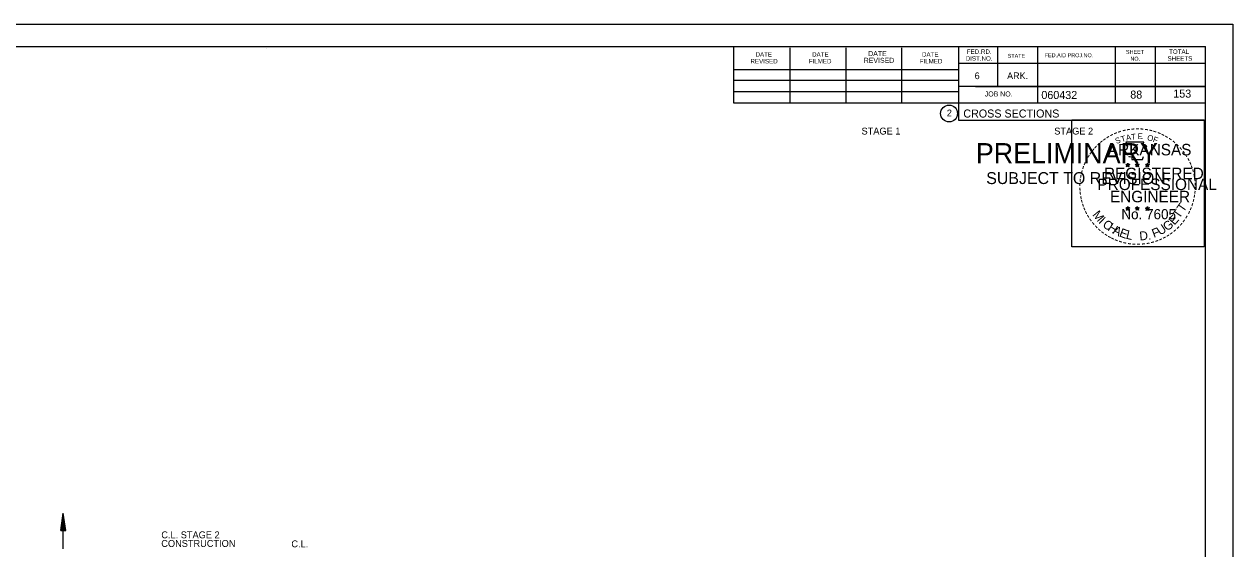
# Model space of a CAD drawing. Extents: x 1538688 to 1540766, y 656250 to 671912.
# Drawn here: x 1538810.4 to 1539021.1, y 659233.2 to 659324.6 of the extents above; entities that cross this region are included whole.
import ezdxf

# ---------------------------------------------------------------- set-up
doc = ezdxf.new("R2010")
doc.units = 0
for name, color, linetype in [('15', 7, 'Continuous'), ('26', 7, 'Continuous'), ('39', 7, 'Continuous'), ('7', 7, 'Continuous'), ('8', 7, 'Continuous'), ('9', 7, 'Continuous'), ('Default', 7, 'Continuous'), ('RipRap', 7, 'Continuous')]:
    doc.layers.add(name, color=color, linetype=linetype)

msp = doc.modelspace()

# ---------------------------------------------------------------- linework, layer by layer
at = {"layer": '15'}
for p, q in [((1538816.76, 659236.4), (1538817.21, 659239.4)), ((1538816.84, 659236.4), (1538817.21, 659238.9)), ((1538816.91, 659236.4), (1538817.21, 659238.38)), ((1538816.99, 659236.4), (1538817.21, 659237.88)), ((1538817.66, 659236.4), (1538817.21, 659239.4)), ((1538817.59, 659236.4), (1538817.21, 659238.9)), ((1538817.51, 659236.4), (1538817.21, 659238.38)), ((1538817.43, 659236.4), (1538817.21, 659237.88)), ((1538816.76, 659236.4), (1538817.66, 659236.4)), ((1538817.06, 659236.4), (1538817.21, 659237.37)), ((1538817.14, 659236.4), (1538817.21, 659236.87)), ((1538817.36, 659236.4), (1538817.21, 659237.37)), ((1538817.28, 659236.4), (1538817.21, 659236.87))]:
    msp.add_line(p, q, dxfattribs=at)
at = {"layer": '26'}
msp.add_line((1538687.78, 659324.63), (1539021.11, 659324.63), dxfattribs=at)
for points in [[(1538687.77, 659324.63), (1539021.11, 659324.63), (1539021.11, 659111.29), (1538687.77, 659111.29)], [(1538993.03, 659307.97), (1539016.13, 659307.97), (1539016.13, 659285.82), (1538993.03, 659285.82)]]:
    msp.add_lwpolyline(points, close=True, dxfattribs=at)
at = {"layer": '39'}
msp.add_line((1538817.21, 659233.21), (1538817.21, 659239.4), dxfattribs=at)
at = {"layer": '8'}
for p, q in [((1539002.44, 659300.18), (1539002.79, 659300.07)), ((1539002.44, 659300.18), (1539002.69, 659300.14)), ((1539002.44, 659300.18), (1539002.68, 659300.06)), ((1539002.57, 659299.77), (1539002.79, 659300.07)), ((1539002.57, 659299.77), (1539002.7, 659300.02)), ((1539002.57, 659299.77), (1539002.79, 659299.99)), ((1539002.79, 659300.43), (1539002.75, 659300.18)), ((1539002.79, 659300.07), (1539002.79, 659300.43)), ((1539002.79, 659300.43), (1539002.84, 659300.18)), ((1539003.13, 659300.18), (1539002.79, 659300.07)), ((1539003, 659299.77), (1539002.79, 659300.07)), ((1539003, 659299.77), (1539002.79, 659299.99)), ((1539003.13, 659300.18), (1539002.85, 659300.13)), ((1539003, 659299.77), (1539002.86, 659300.06)), ((1539003.13, 659300.18), (1539002.93, 659300.08)), ((1539004.11, 659300.18), (1539004.46, 659300.07)), ((1539004.11, 659300.18), (1539004.36, 659300.14)), ((1539004.11, 659300.18), (1539004.35, 659300.06)), ((1539004.24, 659299.77), (1539004.46, 659300.07)), ((1539004.24, 659299.77), (1539004.37, 659300.02)), ((1539004.24, 659299.77), (1539004.46, 659299.99)), ((1539004.46, 659300.43), (1539004.42, 659300.18)), ((1539004.46, 659300.07), (1539004.46, 659300.43)), ((1539004.46, 659300.43), (1539004.51, 659300.18)), ((1539004.8, 659300.18), (1539004.46, 659300.07)), ((1539004.67, 659299.77), (1539004.46, 659300.07)), ((1539004.67, 659299.77), (1539004.46, 659299.99)), ((1539004.8, 659300.18), (1539004.52, 659300.13)), ((1539004.67, 659299.77), (1539004.53, 659300.06)), ((1539004.8, 659300.18), (1539004.6, 659300.08)), ((1539005.87, 659300.17), (1539006.22, 659300.06)), ((1539005.87, 659300.17), (1539006.13, 659300.12)), ((1539005.87, 659300.17), (1539006.11, 659300.05)), ((1539006.01, 659299.76), (1539006.22, 659300.06)), ((1539006.01, 659299.76), (1539006.13, 659300)), ((1539006.01, 659299.76), (1539006.22, 659299.98)), ((1539006.22, 659300.42), (1539006.18, 659300.17)), ((1539006.22, 659300.06), (1539006.22, 659300.42)), ((1539006.22, 659300.42), (1539006.27, 659300.17)), ((1539006.57, 659300.17), (1539006.22, 659300.06)), ((1539006.43, 659299.76), (1539006.22, 659300.06)), ((1539006.43, 659299.76), (1539006.22, 659299.97)), ((1539006.57, 659300.17), (1539006.28, 659300.12)), ((1539006.43, 659299.76), (1539006.3, 659300.05)), ((1539006.57, 659300.17), (1539006.36, 659300.07)), ((1539002.43, 659292.61), (1539002.78, 659292.5)), ((1539002.43, 659292.61), (1539002.69, 659292.56)), ((1539002.43, 659292.61), (1539002.67, 659292.49)), ((1539002.57, 659292.2), (1539002.78, 659292.5)), ((1539002.78, 659292.86), (1539002.74, 659292.61)), ((1539002.78, 659292.5), (1539002.78, 659292.86)), ((1539002.78, 659292.86), (1539002.83, 659292.61)), ((1539003.13, 659292.61), (1539002.78, 659292.5)), ((1539003, 659292.2), (1539002.78, 659292.5)), ((1539003.13, 659292.61), (1539002.84, 659292.56)), ((1539003, 659292.2), (1539002.86, 659292.49)), ((1539003.13, 659292.61), (1539002.93, 659292.51)), ((1539004.1, 659292.61), (1539004.45, 659292.5)), ((1539004.1, 659292.61), (1539004.36, 659292.56)), ((1539004.1, 659292.61), (1539004.34, 659292.49)), ((1539004.24, 659292.2), (1539004.45, 659292.5)), ((1539004.45, 659292.86), (1539004.41, 659292.61)), ((1539004.45, 659292.5), (1539004.45, 659292.86)), ((1539004.45, 659292.86), (1539004.5, 659292.61)), ((1539004.8, 659292.61), (1539004.45, 659292.5)), ((1539004.67, 659292.2), (1539004.45, 659292.5)), ((1539004.8, 659292.61), (1539004.51, 659292.56)), ((1539004.67, 659292.2), (1539004.53, 659292.49)), ((1539004.8, 659292.61), (1539004.6, 659292.51)), ((1539005.87, 659292.6), (1539006.22, 659292.49)), ((1539005.87, 659292.6), (1539006.12, 659292.55)), ((1539005.87, 659292.6), (1539006.11, 659292.48)), ((1539006.22, 659292.85), (1539006.18, 659292.6)), ((1539006.22, 659292.49), (1539006.22, 659292.85)), ((1539006.22, 659292.85), (1539006.27, 659292.6)), ((1539006.57, 659292.6), (1539006.22, 659292.49)), ((1539006.57, 659292.6), (1539006.28, 659292.55)), ((1539006.57, 659292.6), (1539006.36, 659292.5)), ((1539002.57, 659292.2), (1539002.69, 659292.44)), ((1539002.57, 659292.2), (1539002.78, 659292.42)), ((1539003, 659292.2), (1539002.78, 659292.41)), ((1539004.24, 659292.2), (1539004.36, 659292.44)), ((1539004.24, 659292.2), (1539004.45, 659292.42)), ((1539004.67, 659292.2), (1539004.45, 659292.41)), ((1539006, 659292.19), (1539006.22, 659292.49)), ((1539006, 659292.19), (1539006.13, 659292.43)), ((1539006, 659292.19), (1539006.22, 659292.41)), ((1539006.43, 659292.19), (1539006.22, 659292.49)), ((1539006.43, 659292.19), (1539006.22, 659292.4)), ((1539006.43, 659292.19), (1539006.3, 659292.48))]:
    msp.add_line(p, q, dxfattribs=at)
for points in [[(1539002.48, 659304.06), (1539002.75, 659303.23)], [(1539005.99, 659303.14), (1539006.13, 659303.42), (1539005.45, 659303.4), (1539005.6, 659304.06), (1539002.48, 659304.06)], [(1539002.97, 659301.64), (1539002.97, 659301.55), (1539003.53, 659301.53), (1539003.48, 659301.06), (1539005.35, 659301.06), (1539005.55, 659301.59)], [(1539002.79, 659300.43), (1539003, 659299.77), (1539002.44, 659300.18), (1539003.13, 659300.18), (1539002.57, 659299.77), (1539002.79, 659300.43)], [(1539004.46, 659300.43), (1539004.67, 659299.77), (1539004.11, 659300.18), (1539004.8, 659300.18), (1539004.24, 659299.77), (1539004.46, 659300.43)], [(1539006.22, 659300.42), (1539006.43, 659299.76), (1539005.87, 659300.17), (1539006.57, 659300.17), (1539006.01, 659299.76), (1539006.22, 659300.42)], [(1539002.78, 659292.86), (1539003, 659292.2), (1539002.43, 659292.61), (1539003.13, 659292.61), (1539002.57, 659292.2), (1539002.78, 659292.86)], [(1539004.45, 659292.86), (1539004.67, 659292.2), (1539004.1, 659292.61), (1539004.8, 659292.61), (1539004.24, 659292.2), (1539004.45, 659292.86)], [(1539006.22, 659292.85), (1539006.43, 659292.19), (1539005.87, 659292.6), (1539006.57, 659292.6), (1539006, 659292.19), (1539006.22, 659292.85)]]:
    msp.add_lwpolyline(points, dxfattribs=at)
for centre, radius in [((1539002.79, 659300.07), 0.172), ((1539002.79, 659300.07), 0.145), ((1539002.79, 659300.07), 0.116), ((1539002.79, 659300.07), 0.0991), ((1539002.79, 659300.07), 0.0747), ((1539002.79, 659300.07), 0.0495), ((1539002.79, 659300.07), 0.0296), ((1539004.46, 659300.07), 0.172), ((1539004.46, 659300.07), 0.145), ((1539004.46, 659300.07), 0.116), ((1539004.46, 659300.07), 0.0991), ((1539004.46, 659300.07), 0.0747), ((1539004.46, 659300.07), 0.0495), ((1539004.46, 659300.07), 0.0296), ((1539006.22, 659300.06), 0.172), ((1539006.22, 659300.06), 0.145), ((1539006.22, 659300.06), 0.116), ((1539006.22, 659300.06), 0.0991), ((1539006.22, 659300.06), 0.0747), ((1539006.22, 659300.06), 0.0495), ((1539006.22, 659300.06), 0.0296), ((1539002.78, 659292.5), 0.172), ((1539002.78, 659292.5), 0.145), ((1539002.78, 659292.5), 0.116), ((1539002.78, 659292.5), 0.0991), ((1539002.78, 659292.5), 0.0747), ((1539002.78, 659292.5), 0.0495), ((1539002.78, 659292.5), 0.0296), ((1539004.45, 659292.5), 0.172), ((1539004.45, 659292.5), 0.145), ((1539004.45, 659292.5), 0.116), ((1539004.45, 659292.5), 0.0991), ((1539004.45, 659292.5), 0.0747), ((1539004.45, 659292.5), 0.0495), ((1539004.45, 659292.5), 0.0296), ((1539006.22, 659292.49), 0.172), ((1539006.22, 659292.49), 0.145), ((1539006.22, 659292.49), 0.116), ((1539006.22, 659292.49), 0.0991), ((1539006.22, 659292.49), 0.0747), ((1539006.22, 659292.49), 0.0495), ((1539006.22, 659292.49), 0.0296)]:
    msp.add_circle(centre, radius, dxfattribs=at)
at = {"layer": 'RipRap'}
for p, q in [((1538700.18, 659320.73), (1539016.36, 659320.73)), ((1538852.7, 659320.47), (1538852.7, 659320.47)), ((1538852.7, 659320.47), (1538852.7, 659320.47)), ((1538934.1, 659310.85), (1538934.1, 659320.73)), ((1538943.96, 659310.85), (1538943.96, 659320.53)), ((1538953.72, 659310.85), (1538953.72, 659320.53)), ((1538963.4, 659310.85), (1538963.4, 659320.53)), ((1538973.26, 659320.73), (1538973.26, 659307.93)), ((1538980.1, 659320.73), (1538980.1, 659313.79)), ((1538987.04, 659320.73), (1538987.04, 659310.85)), ((1539000.62, 659320.73), (1539000.62, 659310.85)), ((1539007.56, 659320.73), (1539007.56, 659310.85)), ((1539016.36, 659115.27), (1539016.36, 659320.73)), ((1539016.36, 659317.79), (1538973.26, 659317.79)), ((1539016.36, 659317.81), (1539016.36, 659317.81)), ((1538934.1, 659316.71), (1538973.26, 659316.71)), ((1538934.1, 659314.85), (1538973.26, 659314.85)), ((1539016.36, 659313.79), (1538973.26, 659313.79)), ((1538976.22, 659313.79), (1539016.36, 659313.79)), ((1538934.1, 659310.85), (1538934.1, 659312.91)), ((1538934.1, 659312.91), (1538973.26, 659312.91)), ((1539016.36, 659310.85), (1538934.1, 659310.85)), ((1538973.26, 659307.93), (1539016.36, 659307.93))]:
    msp.add_line(p, q, dxfattribs=at)
msp.add_circle((1538971.64, 659309.07), 1.47, dxfattribs=at)

# ---------------------------------------------------------------- texts
at = {"layer": '7'}
for s, p in [('88', (1539003.23, 659311.66)), ('153', (1539010.73, 659311.83))]:
    msp.add_text(s, height=1.4, dxfattribs=at).set_placement(p)
at = {"layer": '8'}
for s, height, rotation, p in [('-', 1.6, 34.0636, (1538999.36, 659304.23)), ('-', 1.6, 28.7918, (1538999.96, 659304.6)), ('-', 1.6, 24.3072, (1539000.59, 659304.92)), ('-', 1.6, 19.1761, (1539001.23, 659305.19)), ('T', 1, 16.4036, (1539001.75, 659304.07)), ('-', 1.6, 13.6301, (1539001.98, 659305.43)), ('A', 1, 11.2132, (1539002.57, 659304.32)), ('-', 1.6, 10.2193, (1539002.66, 659305.59)), ('T', 1, 6.0228, (1539003.42, 659304.48)), ('-', 1.6, 5.8968, (1539003.38, 659305.7)), ('-', 1.6, 0.1862, (1539004.16, 659305.77)), ('E', 1, 0.8323, (1539004.53, 659304.59)), ('-', 1.6, 357.743, (1539004.88, 659305.76)), ('-', 1.6, 352.1617, (1539005.62, 659305.7)), ('O', 1, 350.4515, (1539006.13, 659304.38)), ('-', 1.6, 347.2049, (1539006.34, 659305.59)), ('-', 1.6, 342.3362, (1539006.98, 659305.43)), ('-', 1.6, 337.8551, (1539007.71, 659305.21)), ('-', 1.6, 334.1211, (1539008.34, 659304.94)), ('-', 1.6, 329.6409, (1539008.92, 659304.66)), ('-', 1.6, 48.423, (1538997.43, 659302.56)), ('-', 1.6, 42.9622, (1538997.88, 659303.04)), ('-', 1.6, 38.9507, (1538998.31, 659303.46)), ('-', 1.6, 36.2317, (1538998.79, 659303.83)), ('ARKANSAS', 2, 360, (1538999.33, 659301.77)), ('S', 1, 21.594, (1539000.83, 659303.74)), ('F', 1, 340.0707, (1539007.09, 659304.16)), ('-', 1.6, 325.8627, (1539009.57, 659304.29)), ('-', 1.6, 320.5297, (1539010.18, 659303.87)), ('-', 1.6, 315.5786, (1539010.77, 659303.38)), ('-', 1.6, 309.8797, (1539011.34, 659302.83)), ('-', 1.6, 62.8713, (1538995.97, 659300.37)), ('-', 1.6, 58.0706, (1538996.29, 659300.98)), ('-', 1.6, 54.2325, (1538996.61, 659301.51)), ('-', 1.6, 50.6142, (1538997.03, 659302.08)), ('-', 1.6, 306.6522, (1539011.87, 659302.23)), ('-', 1.4, 303.6753, (1539012.35, 659301.66)), ('-', 1.6, 299.6684, (1539012.67, 659301.05)), ('-', 1.6, 75.461, (1538995.3, 659298.41)), ('-', 1.6, 72.3945, (1538995.5, 659299.13)), ('-', 1.6, 67.7743, (1538995.72, 659299.76)), ('REGISTERED', 2, 360, (1538998.65, 659297.62)), ('DWB', 0.01, 360, (1539002.77, 659300.06)), ('DWB', 0.01, 360, (1539004.44, 659300.06)), ('DWB', 0.01, 360, (1539006.21, 659300.05)), ('-', 1.6, 294.6628, (1539013, 659300.44)), ('-', 1.6, 290.5728, (1539013.25, 659299.86)), ('-', 1.6, 285.1233, (1539013.49, 659299.28)), ('-', 1.6, 89.0622, (1538995.07, 659296.31)), ('-', 1.6, 85.1863, (1538995.09, 659297.01)), ('-', 1.6, 81.2013, (1538995.17, 659297.7)), ('PROFESSIONAL', 2, 360, (1538997.51, 659295.72)), ('-', 1.6, 280.5493, (1539013.69, 659298.54)), ('-', 1.6, 276.5962, (1539013.85, 659297.77)), ('-', 1.6, 274.3301, (1539013.91, 659297.05)), ('-', 1.6, 94.1959, (1538995.1, 659295.58)), ('-', 1.6, 98.9479, (1538995.17, 659294.92)), ('-', 1.6, 101.7149, (1538995.31, 659294.18)), ('ENGINEER', 2, 360, (1538999.69, 659293.59)), ('-', 1.6, 260.9953, (1539013.85, 659295.1)), ('-', 1.6, 263.5172, (1539013.93, 659295.75)), ('-', 1.6, 269.9407, (1539013.94, 659296.42)), ('-', 1.6, 105.4578, (1538995.47, 659293.59)), ('-', 1.6, 109.0874, (1538995.69, 659292.96)), ('-', 1.6, 114.0643, (1538995.94, 659292.36)), ('DWB', 0.01, 360, (1539002.77, 659292.49)), ('DWB', 0.01, 360, (1539004.44, 659292.49)), ('DWB', 0.01, 360, (1539006.2, 659292.48)), ('T', 1.54, 55.055, (1539011.77, 659290.64)), ('T', 1.54, 55.055, (1539012.5, 659291.76)), ('-', 1.6, 247.8887, (1539013.34, 659293.03)), ('-', 1.6, 252.8681, (1539013.56, 659293.7)), ('-', 1.6, 255.7626, (1539013.74, 659294.42)), ('-', 1.6, 115.7289, (1538996.24, 659291.74)), ('-', 1.6, 120.4471, (1538996.6, 659291.16)), ('-', 1.6, 125.8934, (1538997, 659290.6)), ('M', 1.54, 308.9175, (1538996.55, 659291.39)), ('I', 1.54, 316.4636, (1538997.6, 659290.07)), ('C', 1.54, 324.0197, (1538998.27, 659289.44)), ('No. 7605', 1.757, 360, (1539001.67, 659290.64)), ('G', 1.54, 38.2173, (1539009.67, 659288.49)), ('E', 1.54, 48.7313, (1539010.93, 659289.51)), ('-', 1.6, 233.8452, (1539012.28, 659291)), ('-', 1.6, 239.0712, (1539012.68, 659291.65)), ('-', 1.6, 244.6197, (1539013.08, 659292.4)), ('-', 1.6, 130.7181, (1538997.47, 659290.04)), ('-', 1.6, 134.2238, (1538997.98, 659289.5)), ('-', 1.6, 138.9338, (1538998.51, 659289.03)), ('-', 1.6, 144.6463, (1538999.06, 659288.63)), ('H', 1.54, 327.5342, (1538999.18, 659288.79)), ('A', 1.54, 332.5513, (1539000.03, 659288.25)), ('E', 1.54, 339.2068, (1539001.19, 659287.69)), ('L', 1.54, 346.2929, (1539002.38, 659287.27)), ('D.', 1.54, 5.2602, (1539004.89, 659286.93)), ('F', 1.54, 20.8202, (1539007.34, 659287.37)), ('U', 1.54, 34.4052, (1539008.47, 659287.76)), ('-', 1.6, 215.7363, (1539010.3, 659288.88)), ('-', 1.6, 221.0851, (1539010.85, 659289.36)), ('-', 1.6, 225.7653, (1539011.37, 659289.87)), ('-', 1.6, 231.2538, (1539011.85, 659290.43)), ('-', 1.6, 148.0898, (1538999.63, 659288.26)), ('-', 1.6, 151.5704, (1539000.2, 659287.93)), ('-', 1.6, 154.6002, (1539000.73, 659287.69)), ('-', 1.6, 158.5612, (1539001.35, 659287.43)), ('-', 1.6, 162.7983, (1539002.04, 659287.22)), ('-', 1.6, 167.5555, (1539002.75, 659287.05)), ('-', 1.6, 173.1155, (1539003.52, 659286.94)), ('-', 1.6, 176.5183, (1539004.27, 659286.89)), ('-', 1.6, 181.5918, (1539005.02, 659286.91)), ('-', 1.6, 185.8167, (1539005.83, 659286.99)), ('-', 1.6, 191.2858, (1539006.56, 659287.12)), ('-', 1.6, 195.4743, (1539007.29, 659287.32)), ('-', 1.6, 200.7184, (1539007.97, 659287.56)), ('-', 1.6, 204.2516, (1539008.59, 659287.83)), ('-', 1.6, 207.3568, (1539009.21, 659288.15)), ('-', 1.6, 212.2491, (1539009.77, 659288.5))]:
    msp.add_text(s, height=height, rotation=rotation, dxfattribs=at).set_placement(p)
at = {"layer": '9'}
for s, height, p in [('PRELIMINARY', 3.5, (1538976.31, 659300.4)), ('DWB', 0.01, (1538977.06, 659302.25)), ('SUBJECT TO REVISION', 2.0751, (1538978.12, 659296.77))]:
    msp.add_text(s, height=height, rotation=360, dxfattribs=at).set_placement(p)
at = {"layer": 'Default'}
for s, p in [('STAGE 1', (1538956.38, 659305.4)), ('STAGE 2', (1538989.98, 659305.4)), ('C.L. STAGE 2', (1538834.31, 659235.04)), ('CONSTRUCTION', (1538834.3, 659233.54)), ('C.L.', (1538856.98, 659233.47))]:
    msp.add_text(s, height=1.2, dxfattribs=at).set_placement(p)
at = {"layer": 'RipRap'}
for s, height, p in [('DATE', 0.879, (1538957.54, 659319.07)), ('FED.RD.', 0.782, (1538974.74, 659319.45)), ('SHEET', 0.684, (1539002.48, 659319.45)), ('TOTAL', 0.782, (1539010, 659319.45)), ('REVISED', 0.782, (1538937.02, 659317.79)), ('DATE', 0.782, (1538937.9, 659318.97)), ('FILMED', 0.782, (1538947.18, 659317.79)), ('DATE', 0.782, (1538947.76, 659318.97)), ('REVISED', 0.879, (1538956.76, 659317.89)), ('FILMED', 0.782, (1538966.52, 659317.79)), ('DATE', 0.782, (1538966.92, 659318.97)), ('DIST.NO.', 0.782, (1538974.54, 659318.27)), ('STATE', 0.684, (1538981.86, 659318.77)), ('FED.AID PROJ.NO.', 0.684, (1538988.32, 659318.87)), ('NO.', 0.684, (1539003.26, 659318.27)), ('SHEETS', 0.782, (1539009.72, 659318.27)), ('6', 1.17, (1538976.1, 659315.05)), ('ARK.', 1.172, (1538981.76, 659315.05)), ('JOB NO.', 0.879, (1538977.86, 659312.03)), ('060432', 1.4, (1538987.73, 659311.59)), ('2', 1.17, (1538971.26, 659308.58)), ('CROSS SECTIONS', 1.4, (1538974.12, 659308.36))]:
    msp.add_text(s, height=height, rotation=360, dxfattribs=at).set_placement(p)

doc.saveas('drawing.dxf')
